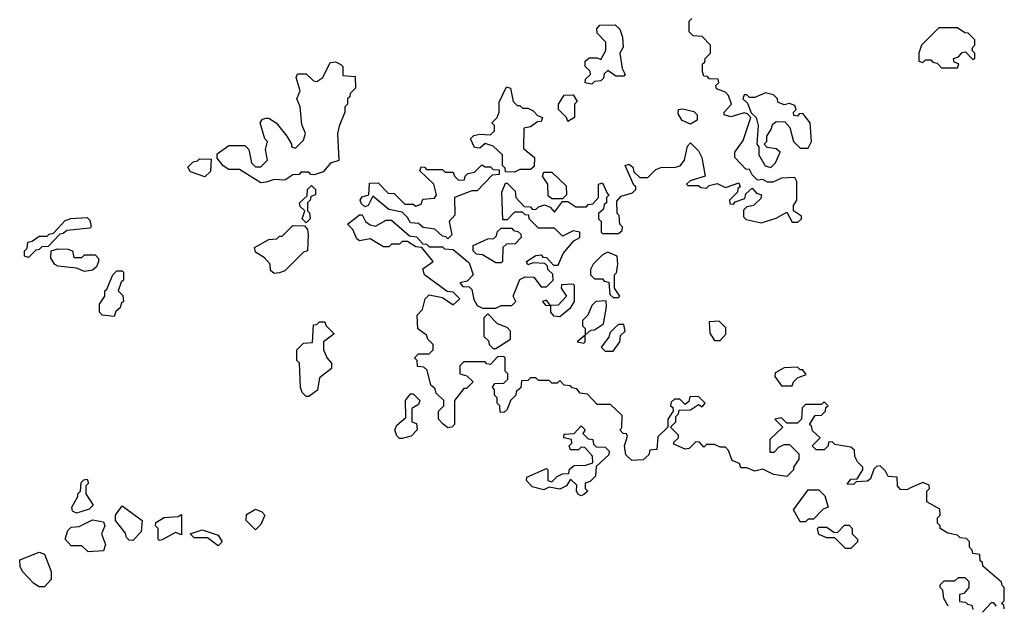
# Model space of a CAD drawing. Extents: x 2769579 to 2883812, y 684207 to 828660.
# Tile 448 of 505: x 2821852 to 2825540, y 815928 to 818121. Entities that reach past the tile are written whole.
import ezdxf

# ---------------------------------------------------------------- set-up
doc = ezdxf.new("R2010")
doc.units = 0

msp = doc.modelspace()

# ---------------------------------------------------------------- linework, layer by layer
at = {"layer": '0CON02XD'}
for points in [[(2823338.3, 817308.3), (2823361.7, 817281.7), (2823375, 817280), (2823385, 817270), (2823435, 817270), (2823443, 817263), (2823475, 817260), (2823535, 817210), (2823550, 817165), (2823528.3, 817141.7), (2823500, 817135), (2823511.7, 817121.7), (2823535, 817120), (2823545, 817110), (2823553, 817073), (2823565, 817050), (2823585, 817040), (2823635, 817040), (2823655, 817050), (2823695, 817050), (2823710, 817065), (2823700, 817085), (2823725, 817147.5), (2823745, 817157.5), (2823777, 817157), (2823805, 817120), (2823825, 817120), (2823850, 817145), (2823848.3, 817168.3), (2823830, 817185), (2823828.3, 817198.3), (2823818.3, 817208.3), (2823775, 817210), (2823755, 817202.5), (2823750, 817215), (2823785, 817237.5), (2823805, 817240), (2823811.7, 817231.7), (2823825, 817230), (2823851.7, 817201.7), (2823868.3, 817201.7), (2823887.5, 817245), (2823927, 817293), (2823950, 817305), (2823950, 817325), (2823925, 817330), (2823885, 817310), (2823855, 817340), (2823795, 817340), (2823760, 817375), (2823758.3, 817388.3), (2823745, 817390), (2823735, 817400), (2823705, 817400), (2823678.3, 817371.7), (2823661.7, 817371.7), (2823657.5, 817475), (2823671.7, 817508.3), (2823678.3, 817508.3), (2823708.3, 817478.3), (2823710, 817455), (2823741.7, 817421.7), (2823765, 817420), (2823771.7, 817411.7), (2823785, 817410), (2823795, 817420), (2823817.5, 817427.5), (2823838.3, 817418.3), (2823855, 817400), (2823885, 817440), (2823905, 817440), (2823935, 817420), (2823975, 817420), (2823981.7, 817428.3), (2823998.3, 817431.7), (2824020, 817455), (2824020, 817505), (2824035, 817510), (2824051.7, 817471.7), (2824060, 817465), (2824050, 817455), (2824050, 817435), (2824041.7, 817428.3), (2824038.3, 817411.7), (2824020, 817395), (2824020, 817375), (2824030, 817365), (2824030, 817325), (2824035, 817320), (2824095, 817320), (2824108.3, 817331.7), (2824110, 817345), (2824100, 817355), (2824097, 817387), (2824090, 817395), (2824088.3, 817441.7), (2824105, 817460), (2824147, 817473), (2824160, 817485), (2824160, 817495), (2824151.7, 817501.7), (2824120, 817575), (2824135, 817580), (2824148.3, 817568.3), (2824151.7, 817551.7), (2824175, 817530), (2824205, 817530), (2824235, 817560), (2824253, 817567), (2824308.3, 817568.3), (2824326.1, 817573.9), (2824342.5, 817595), (2824353, 817647), (2824365, 817660), (2824395, 817630), (2824407.5, 817605), (2824420, 817535), (2824363, 817517), (2824350, 817505), (2824355, 817500), (2824395, 817500), (2824403, 817493), (2824425, 817490), (2824435, 817500), (2824465, 817507.5), (2824495, 817492.5), (2824545, 817510), (2824550, 817495), (2824541.7, 817488.3), (2824540, 817475), (2824510, 817445), (2824511.7, 817431.7), (2824525, 817430), (2824531.7, 817438.3), (2824568.3, 817451.7), (2824571.7, 817468.3), (2824595, 817490), (2824611.7, 817471.7), (2824630, 817465), (2824628.3, 817451.7), (2824600, 817425), (2824575, 817420), (2824563, 817407), (2824563, 817383), (2824573, 817373), (2824629.3, 817360.7), (2824685, 817377.5), (2824725, 817400), (2824745, 817362.5), (2824767, 817363), (2824780, 817375), (2824780, 817385), (2824750, 817405), (2824750, 817425), (2824762.5, 817445), (2824762.5, 817515), (2824755, 817530), (2824705, 817527.5), (2824673, 817513), (2824653, 817513), (2824635, 817522.5), (2824615, 817520), (2824595, 817540), (2824585, 817560), (2824571.7, 817561.7), (2824530, 817605), (2824530, 817625), (2824561.7, 817668.3), (2824590, 817755), (2824578.3, 817768.3), (2824565, 817772.5), (2824515, 817757.5), (2824490, 817765), (2824490, 817775), (2824517.5, 817805), (2824507, 817837), (2824495, 817850), (2824461.7, 817861.7), (2824460, 817875), (2824470, 817885), (2824468.3, 817898.3), (2824435, 817900), (2824428.3, 817908.3), (2824415, 817910), (2824410, 817925), (2824410, 817955), (2824418.3, 817961.7), (2824420, 817975), (2824440, 817995), (2824440, 818025), (2824408.3, 818058.3), (2824375, 818060), (2824360, 818075), (2824360, 818115), (2824370, 818125)], [(2823995, 817880), (2823970, 817885), (2823971.7, 817898.3), (2823990, 817915), (2823988.3, 817928.3), (2823970, 817945), (2823970, 817965), (2823985, 817977.5), (2824015, 817977.5), (2824028.3, 817971.7), (2824047.5, 818005), (2824047, 818037), (2824015, 818070), (2824013, 818087), (2824025, 818100), (2824081.7, 818101.7), (2824100, 818085), (2824110, 818055), (2824111.7, 818018.3), (2824100, 817995), (2824108.3, 817938.3), (2824120, 817915), (2824115, 817910), (2824085, 817910), (2824055, 817930), (2824041.7, 817918.3), (2824038.3, 817901.7), (2824028.3, 817891.7), (2824005, 817890), (2823995, 817880)], [(2825365, 817940), (2825370, 817955), (2825351.7, 817961.7), (2825350, 817975), (2825368.3, 817981.7), (2825381.7, 817998.3), (2825395, 818000), (2825421.7, 817971.7), (2825430, 817975), (2825430, 817995), (2825420, 818005), (2825421.7, 818018.3), (2825430, 818025), (2825430, 818045), (2825405, 818070), (2825391.7, 818071.7), (2825365, 818090), (2825295, 818090), (2825230, 818025), (2825220, 817995), (2825220, 817965), (2825235, 817960), (2825245, 817970), (2825265, 817970), (2825271.7, 817961.7), (2825288.3, 817958.3), (2825305, 817940), (2825365, 817940)], [(2822755, 817510), (2822675, 817560), (2822635, 817560), (2822613.6, 817573.6), (2822591.7, 817601.7), (2822591.7, 817618.3), (2822635, 817650), (2822695, 817650), (2822710, 817635), (2822720, 817585), (2822735, 817570), (2822755, 817570), (2822780, 817595), (2822772.5, 817635), (2822780, 817665), (2822770, 817675), (2822752.5, 817735), (2822761.7, 817748.3), (2822775, 817752.5), (2822785, 817752.5), (2822812.5, 817735), (2822852.5, 817685), (2822870, 817655), (2822870, 817645), (2822885, 817640), (2822915, 817670), (2822922.5, 817695), (2822908.3, 817728.3), (2822902.5, 817795), (2822890, 817825), (2822902.5, 817855), (2822887.5, 817905), (2822891.7, 817918.3), (2822925, 817917.5), (2822951.7, 817891.7), (2822965, 817890), (2822987.5, 817905), (2823015, 817960), (2823035, 817962.5), (2823055, 817952.5), (2823062.5, 817945), (2823061.7, 817911.7), (2823108.3, 817908.3), (2823110, 817865), (2823090, 817845), (2823088.3, 817831.7), (2823080, 817825), (2823080, 817805), (2823070, 817795), (2823070, 817775), (2823048.3, 817721.7), (2823042.5, 817695), (2823046.7, 817593.3), (2823016.4, 817583.6), (2822988.3, 817551.7), (2822955, 817540), (2822941.7, 817541.7), (2822935, 817550), (2822905, 817550), (2822898.3, 817541.7), (2822875, 817540), (2822845, 817520), (2822805, 817522.5), (2822775, 817512.5), (2822755, 817510)], [(2823705, 817550), (2823671.7, 817551.7), (2823670, 817565), (2823660, 817575), (2823660, 817615), (2823625, 817647.5), (2823595, 817657.5), (2823575, 817640), (2823555, 817642.5), (2823540, 817675), (2823553, 817687), (2823575, 817692.5), (2823615, 817690), (2823630, 817705), (2823630, 817725), (2823620, 817735), (2823640, 817755), (2823647.5, 817775), (2823648.3, 817811.7), (2823675, 817870), (2823690, 817865), (2823700, 817815), (2823715, 817800), (2823725, 817800), (2823735, 817790), (2823755, 817790), (2823775, 817780), (2823791.7, 817761.7), (2823810, 817755), (2823805, 817740), (2823791.7, 817738.3), (2823765, 817720), (2823740, 817715), (2823738.3, 817638.3), (2823780, 817605), (2823778.3, 817571.7), (2823765, 817560), (2823725, 817560), (2823705, 817550)], [(2823905, 817740), (2823900, 817755), (2823870, 817785), (2823870, 817805), (2823891.7, 817838.3), (2823925, 817840), (2823940, 817815), (2823930, 817805), (2823930, 817755), (2823905, 817740)], [(2824665, 817567.5), (2824682.5, 817585), (2824700, 817625), (2824685, 817637.5), (2824651.7, 817641.7), (2824640, 817655), (2824650, 817665), (2824650, 817685), (2824668.3, 817711.7), (2824671.7, 817728.3), (2824685, 817740), (2824718.3, 817738.3), (2824737, 817717), (2824750, 817665), (2824775, 817640), (2824805, 817640), (2824817.5, 817665), (2824812.5, 817735), (2824785, 817770), (2824771.7, 817768.3), (2824765, 817760), (2824751.7, 817761.7), (2824750, 817775), (2824760, 817785), (2824755, 817800), (2824735, 817807.5), (2824715, 817802.5), (2824691.7, 817811.7), (2824690, 817825), (2824675, 817840), (2824645, 817847.5), (2824605, 817830), (2824585, 817830), (2824575, 817840), (2824565, 817840), (2824560, 817825), (2824578.3, 817808.3), (2824591.7, 817771.7), (2824610, 817755), (2824617.5, 817725), (2824612.5, 817655), (2824620, 817645), (2824620, 817615), (2824643.6, 817573.6), (2824665, 817567.5)], [(2824365, 817730), (2824333.6, 817743.6), (2824318.3, 817768.3), (2824320, 817785), (2824335, 817787.5), (2824377, 817777), (2824390, 817765), (2824390, 817745), (2824365, 817730)], [(2822545, 817532.5), (2822491.7, 817551.7), (2822481.7, 817568.3), (2822501.7, 817588.3), (2822518.3, 817591.7), (2822525, 817600), (2822568.3, 817598.3), (2822567, 817553), (2822545, 817532.5)], [(2823455, 817300), (2823448.3, 817308.3), (2823435, 817310), (2823407, 817337), (2823363, 817343), (2823345, 817357.5), (2823315, 817360), (2823305, 817380), (2823285, 817400), (2823235, 817410), (2823175, 817460), (2823157.5, 817425), (2823145, 817420), (2823131.7, 817431.7), (2823127.5, 817445), (2823135, 817457.5), (2823160, 817465), (2823161.7, 817508.3), (2823195, 817510), (2823231.7, 817471.7), (2823255, 817470), (2823295, 817430), (2823325, 817430), (2823335, 817422.5), (2823355, 817430), (2823361.7, 817448.3), (2823405, 817452.5), (2823412.5, 817465), (2823402.5, 817505), (2823350, 817555), (2823355, 817570), (2823368.3, 817568.3), (2823375, 817560), (2823435, 817560), (2823445, 817550), (2823475, 817550), (2823480, 817535), (2823495, 817520), (2823518.3, 817521.7), (2823520, 817535), (2823530, 817545), (2823555, 817550), (2823583, 817577), (2823595, 817570), (2823615, 817570), (2823625, 817560), (2823648.3, 817558.3), (2823648.3, 817541.7), (2823621.7, 817538.3), (2823565, 817480), (2823545, 817480), (2823480, 817455), (2823481.7, 817388.3), (2823460, 817365), (2823470, 817315), (2823455, 817300)], [(2823885, 817450), (2823845, 817450), (2823831.7, 817461.7), (2823830, 817505), (2823810, 817535), (2823815, 817550), (2823845, 817550), (2823898.3, 817498.3), (2823900, 817465), (2823885, 817450)], [(2822925, 817360), (2822910, 817375), (2822920, 817405), (2822901.7, 817421.7), (2822900, 817435), (2822928.3, 817461.7), (2822930, 817485), (2822945, 817500), (2822960, 817485), (2822960, 817465), (2822941.7, 817458.3), (2822940, 817445), (2822930, 817435), (2822930, 817405), (2822937, 817397), (2822940, 817375), (2822925, 817360)], [(2821885, 817230), (2821870, 817235), (2821870, 817255), (2821880, 817265), (2821881.7, 817288.3), (2821898.3, 817291.7), (2821925, 817310), (2821955, 817310), (2821961.7, 817318.3), (2821978.3, 817321.7), (2822021.7, 817368.3), (2822043, 817377), (2822105, 817380), (2822115, 817370), (2822120, 817345), (2822115, 817340), (2822028.3, 817331.7), (2822015, 817320), (2822001.7, 817318.3), (2821958.3, 817271.7), (2821935, 817270), (2821925, 817260), (2821911.7, 817258.3), (2821885, 817230)], [(2825540, 815915), (2825538.3, 815928.3), (2825530, 815935), (2825540, 815945), (2825540, 815995), (2825531.7, 816001.7), (2825530, 816015), (2825460, 816075), (2825458.3, 816088.3), (2825450, 816095), (2825448.3, 816118.3), (2825421.7, 816121.7), (2825420, 816135), (2825410, 816145), (2825410, 816165), (2825398.3, 816178.3), (2825375, 816180), (2825365, 816190), (2825328.3, 816198.3), (2825300, 816215), (2825300, 816225), (2825290, 816235), (2825290, 816255), (2825300, 816265), (2825298.3, 816288.3), (2825250, 816315), (2825250, 816355), (2825260, 816365), (2825258.3, 816378.3), (2825235, 816387.5), (2825188.3, 816368.3), (2825175, 816360), (2825151.7, 816361.7), (2825140, 816375), (2825138.3, 816408.3), (2825105, 816410), (2825095, 816430), (2825075, 816450), (2825061.7, 816448.3), (2825051.7, 816438.3), (2825038.3, 816401.7), (2825027, 816393), (2824985, 816390), (2824975, 816380), (2824951.7, 816381.7), (2824965, 816400), (2824988.3, 816401.7), (2825010, 816435), (2825010, 816445), (2824990, 816465), (2824980, 816485), (2824978.3, 816508.3), (2824965, 816520), (2824905, 816530), (2824895, 816540), (2824881.7, 816538.3), (2824880, 816525), (2824865, 816510), (2824835, 816510), (2824820, 816525), (2824850, 816555), (2824821.7, 816581.7), (2824818.3, 816598.3), (2824810, 816605), (2824831.7, 816638.3), (2824855, 816640), (2824870, 816655), (2824871.7, 816668.3), (2824880, 816675), (2824865, 816690), (2824855, 816680), (2824795, 816680), (2824783, 816667), (2824780, 816625), (2824765, 816610), (2824725, 816610), (2824705, 816630), (2824680, 816625), (2824710, 816595), (2824661.7, 816548.3), (2824661.7, 816501.7), (2824678.3, 816501.7), (2824695, 816520), (2824715, 816530), (2824735, 816530), (2824770, 816495), (2824770, 816475), (2824750, 816445), (2824750, 816435), (2824725, 816410), (2824675, 816417.5), (2824635, 816437.5), (2824605, 816430), (2824575, 816443.3), (2824553.3, 816443.3), (2824548.3, 816458.3), (2824520.7, 816470.7), (2824507, 816507), (2824495, 816520), (2824475, 816520), (2824455, 816530), (2824425, 816530), (2824415, 816520), (2824398.3, 816538.3), (2824385, 816540), (2824360, 816515), (2824345, 816512.5), (2824301.7, 816531.7), (2824301.7, 816538.3), (2824320, 816555), (2824320, 816565), (2824290, 816595), (2824310, 816615), (2824310, 816635), (2824320, 816645), (2824321.7, 816658.3), (2824365, 816660), (2824395, 816680), (2824408.3, 816671.7), (2824420, 816685), (2824395, 816710), (2824361.7, 816708.3), (2824358.3, 816691.7), (2824345, 816680), (2824325, 816700), (2824305, 816700), (2824291.7, 816688.3), (2824290, 816675), (2824298.3, 816668.3), (2824300, 816655), (2824280, 816625), (2824280, 816595), (2824241.7, 816558.3), (2824238.3, 816511.7), (2824211.7, 816508.3), (2824208.3, 816491.7), (2824187, 816473), (2824145, 816470), (2824121.7, 816491.7), (2824117.5, 816525), (2824128.3, 816561.7), (2824125, 816570), (2824111.7, 816571.7), (2824100, 816585), (2824107.5, 816592.5), (2824108.3, 816638.3), (2824065, 816680), (2824015, 816680), (2823978.3, 816718.3), (2823951.7, 816721.7), (2823938.3, 816738.3), (2823921.7, 816741.7), (2823915, 816750), (2823891.7, 816751.7), (2823875, 816770), (2823865, 816760), (2823845, 816760), (2823835, 816770), (2823795, 816770), (2823785, 816780), (2823765, 816780), (2823755, 816770), (2823731.7, 816768.3), (2823728.3, 816741.7), (2823711.7, 816728.3), (2823710, 816715), (2823690, 816695), (2823678.3, 816661.7), (2823665, 816650), (2823651.7, 816651.7), (2823650, 816675), (2823640, 816685), (2823640, 816705), (2823630, 816715), (2823630, 816735), (2823622.5, 816745), (2823631.7, 816758.3), (2823665, 816760), (2823680, 816775), (2823680, 816795), (2823670, 816805), (2823670, 816855), (2823665, 816860), (2823641.7, 816858.3), (2823615, 816830), (2823601.7, 816831.7), (2823595, 816840), (2823515, 816840), (2823500, 816825), (2823500, 816795), (2823527, 816787), (2823550, 816765), (2823525, 816740), (2823515, 816740), (2823480, 816695), (2823480, 816605), (2823470, 816595), (2823455, 816592.5), (2823437, 816607), (2823420, 816625), (2823420, 816655), (2823440, 816675), (2823440, 816695), (2823411.7, 816721.7), (2823408.3, 816738.3), (2823391.7, 816751.7), (2823378.3, 816808.3), (2823365, 816820), (2823341.7, 816821.7), (2823340, 816845), (2823330, 816855), (2823345, 816870), (2823385, 816870), (2823400, 816885), (2823400, 816905), (2823380, 816925), (2823375, 816940), (2823343, 816963), (2823340, 817015), (2823360, 817035), (2823370, 817075), (2823385, 817090), (2823435, 817080), (2823475, 817052.5), (2823500, 817075), (2823475, 817100), (2823453, 817103), (2823367.5, 817165), (2823361.7, 817188.3), (2823400, 817215), (2823358.3, 817268.3), (2823335, 817270), (2823305, 817290), (2823285, 817290), (2823275, 817280), (2823245, 817280), (2823235, 817270), (2823215, 817270), (2823165, 817300), (2823125, 817292.5), (2823115, 817300), (2823100, 817335), (2823080, 817355), (2823125, 817390), (2823135, 817390), (2823147.5, 817365), (2823165, 817352.5), (2823185, 817347.5), (2823225, 817370), (2823245, 817370), (2823311.7, 817311.7), (2823338.3, 817308.3)], [(2822805, 817170), (2822791.7, 817181.7), (2822790, 817205), (2822769.3, 817229.3), (2822735, 817250), (2822731.7, 817268.3), (2822785, 817297.5), (2822815, 817300), (2822825, 817310), (2822835, 817310), (2822875, 817350), (2822918.3, 817348.3), (2822930, 817335), (2822932.5, 817315), (2822930, 817255), (2822915, 817250), (2822845, 817180), (2822825, 817172.5), (2822805, 817170)], [(2823655, 817210), (2823635, 817210), (2823585, 817240), (2823563, 817243), (2823550, 817255), (2823550, 817275), (2823605, 817300), (2823628.3, 817301.7), (2823638.3, 817311.7), (2823641.7, 817328.3), (2823655, 817340), (2823695, 817340), (2823701.7, 817331.7), (2823718.3, 817328.3), (2823728.3, 817318.3), (2823730, 817305), (2823708.3, 817281.7), (2823675, 817280), (2823661.7, 817268.3), (2823660, 817215), (2823655, 817210)], [(2822095, 817177.5), (2822065, 817190), (2821995, 817197.5), (2821983.6, 817203.6), (2821968.3, 817228.3), (2821970, 817255), (2821995, 817262.5), (2822031.7, 817261.7), (2822050, 817255), (2822055, 817230), (2822085, 817230), (2822095, 817240), (2822135, 817240), (2822147, 817227), (2822147.5, 817215), (2822140, 817195), (2822125, 817183.3), (2822095, 817177.5)], [(2824095, 817080), (2824100, 817085), (2824080, 817115), (2824080, 817165), (2824087, 817173), (2824092.5, 817205), (2824090, 817235), (2824055, 817250), (2824035, 817240), (2824000, 817205), (2823990, 817185), (2823990, 817165), (2824005, 817150), (2824035, 817150), (2824041.7, 817141.7), (2824058.3, 817138.3), (2824061.7, 817091.7), (2824075, 817080), (2824095, 817080)], [(2822205, 817010), (2822160, 817015), (2822150, 817025), (2822150, 817055), (2822170, 817085), (2822170, 817105), (2822178.3, 817111.7), (2822200, 817165), (2822215, 817180), (2822235, 817180), (2822240, 817175), (2822240, 817145), (2822231.7, 817138.3), (2822220, 817105), (2822238.3, 817088.3), (2822240, 817065), (2822231.7, 817058.3), (2822228.3, 817041.7), (2822211.7, 817028.3), (2822205, 817010)], [(2823875, 817010), (2823916.4, 817043.6), (2823930, 817065), (2823930, 817125), (2823925, 817130), (2823881.7, 817128.3), (2823880, 817115), (2823900, 817085), (2823868.3, 817051.7), (2823840, 817050), (2823825, 817070), (2823810, 817065), (2823821.7, 817051.7), (2823840, 817050), (2823840, 817025), (2823851.7, 817011.7), (2823875, 817010)], [(2823965, 816910), (2823970, 816915), (2823970, 816940), (2823991.7, 816958.3), (2824005, 816960), (2824038.3, 816981.7), (2824050, 817045), (2824048.3, 817068.3), (2824010, 817065), (2823995, 817050), (2823980, 817015), (2823960, 816995), (2823960, 816975), (2823970, 816965), (2823970, 816940), (2823940, 816915), (2823965, 816910)], [(2823635, 816890), (2823690, 816925), (2823690, 816955), (2823678.3, 816968.3), (2823641.7, 816981.7), (2823605, 817020), (2823590, 817005), (2823590, 816935), (2823608.3, 816918.3), (2823610, 816905), (2823625, 816890), (2823635, 816890)], [(2822935, 816710), (2822925, 816710), (2822910, 816725), (2822903, 816743), (2822900, 816835), (2822890, 816845), (2822890, 816885), (2822915, 816910), (2822948.3, 816911.7), (2822951.7, 816978.3), (2822965, 816980), (2822975, 816990), (2822995, 816990), (2823000, 816975), (2823030, 816945), (2822990, 816915), (2822990, 816885), (2823003, 816853), (2823020, 816835), (2823020, 816815), (2822975, 816780), (2822967, 816733), (2822935, 816710)], [(2824075, 816880), (2824100, 816915), (2824101.7, 816938.3), (2824120, 816955), (2824115, 816980), (2824095, 816980), (2824081.7, 816968.3), (2824061.7, 816948.3), (2824058.3, 816931.7), (2824030, 816895), (2824045, 816880), (2824075, 816880)], [(2824475, 816920), (2824497, 816943), (2824497, 816967), (2824471.7, 816991.7), (2824435, 816990), (2824436.4, 816946.4), (2824455, 816920), (2824475, 816920)], [(2824745, 816750), (2824750, 816765), (2824765, 816780), (2824798.3, 816791.7), (2824785, 816810), (2824775, 816810), (2824765, 816820), (2824715, 816817.5), (2824681.7, 816798.3), (2824680, 816785), (2824705, 816750), (2824745, 816750)], [(2823285, 816552.5), (2823275, 816552.5), (2823265, 816562.5), (2823256.7, 816585), (2823265, 816602.5), (2823298.3, 816631.7), (2823297.5, 816695), (2823315, 816720), (2823325, 816720), (2823350, 816695), (2823345, 816680), (2823320, 816665), (2823320, 816615), (2823338.3, 816608.3), (2823340, 816585), (2823318.3, 816561.7), (2823285, 816552.5)], [(2823955, 816337.5), (2823943.6, 816343.6), (2823937.5, 816355), (2823938.3, 816378.3), (2823915, 816400), (2823900, 816375), (2823875, 816362.5), (2823835, 816370), (2823815, 816360), (2823771.7, 816371.7), (2823750, 816395), (2823751.7, 816408.3), (2823825, 816440), (2823830, 816435), (2823830, 816395), (2823845, 816390), (2823865, 816410), (2823885, 816420), (2823908.3, 816421.7), (2823911.7, 816438.3), (2823928.3, 816451.7), (2823973, 816453), (2823998.3, 816461.7), (2823997, 816487), (2823968.3, 816518.3), (2823955, 816520), (2823945, 816510), (2823915, 816510), (2823910, 816525), (2823920, 816535), (2823918.3, 816548.3), (2823890, 816555), (2823891.7, 816568.3), (2823928.3, 816571.7), (2823955, 816600), (2823970, 816585), (2823961.7, 816571.7), (2823981.7, 816551.7), (2823998.3, 816548.3), (2824001.7, 816531.7), (2824011.7, 816521.7), (2824045, 816520), (2824060, 816505), (2824058.3, 816491.7), (2824011.7, 816448.3), (2824008.3, 816411.7), (2823988.3, 816391.7), (2823970, 816385), (2823970, 816365), (2823980, 816355), (2823965, 816342.5), (2823955, 816337.5)], [(2822065, 816272.5), (2822050, 816280), (2822047.5, 816295), (2822070, 816335), (2822070, 816345), (2822080, 816355), (2822081.7, 816388.3), (2822091.7, 816398.3), (2822105, 816400), (2822110, 816385), (2822100, 816375), (2822100, 816345), (2822127, 816303), (2822111.7, 816288.3), (2822065, 816272.5)], [(2824795, 816240), (2824775, 816240), (2824750, 816285), (2824805, 816360), (2824845, 816360), (2824868.3, 816338.3), (2824880, 816295), (2824861.7, 816288.3), (2824825, 816250), (2824805, 816250), (2824795, 816240)], [(2822275, 816170), (2822261.7, 816171.7), (2822251.7, 816181.7), (2822248.3, 816198.3), (2822210, 816245), (2822210, 816265), (2822235, 816300), (2822310, 816245), (2822307, 816203), (2822275, 816170)], [(2822375, 816170), (2822370, 816175), (2822370, 816215), (2822360, 816225), (2822361.7, 816238.3), (2822393, 816257), (2822445, 816260), (2822458.3, 816268.3), (2822458.3, 816191.7), (2822435, 816200), (2822385, 816172.5), (2822375, 816170)], [(2822735, 816210), (2822700, 816245), (2822701.7, 816268.3), (2822735, 816287.5), (2822758.3, 816278.3), (2822770, 816265), (2822755, 816230), (2822735, 816210)], [(2822108.3, 816128.3), (2822085, 816150), (2822045, 816150), (2822022.5, 816175), (2822031.7, 816208.3), (2822045, 816220), (2822075, 816222.5), (2822125, 816247.5), (2822165, 816240), (2822170, 816225), (2822157.5, 816195), (2822172.5, 816155), (2822165, 816132.5), (2822108.3, 816128.3)], [(2822595, 816150), (2822555, 816180), (2822505, 816180), (2822490, 816195), (2822535, 816210), (2822595, 816190), (2822610, 816165), (2822595, 816150)], [(2824965, 816140), (2824945, 816140), (2824905, 816180), (2824875, 816180), (2824845, 816192.5), (2824840, 816215), (2824845, 816220), (2824875, 816220), (2824901.7, 816201.7), (2824915, 816200), (2824941.7, 816228.3), (2824958.3, 816228.3), (2824970, 816215), (2824970, 816195), (2824990, 816175), (2824990, 816165), (2824965, 816140)], [(2821945, 815997.5), (2821925, 815997.5), (2821905, 816010), (2821862.5, 816055), (2821853.6, 816073.6), (2821851.7, 816098.3), (2821925, 816127.5), (2821945, 816120), (2821970, 816055), (2821970, 816025), (2821945, 815997.5)], [(2825330, 815925), (2825313, 815953), (2825310, 815985), (2825300, 815995), (2825300, 816005), (2825315, 816020), (2825355, 816020), (2825368.3, 816031.7), (2825391.7, 816031.7), (2825407, 816017), (2825407.5, 815995), (2825388.3, 815971.7), (2825371.7, 815968.3), (2825371.7, 815941.7), (2825395, 815940), (2825401.7, 815931.7), (2825418.3, 815928.3), (2825421.7, 815911.7)], [(2825458.3, 815901.7), (2825491.7, 815938.3), (2825498.3, 815938.3), (2825510, 815925)]]:
    msp.add_lwpolyline(points, dxfattribs=at)

doc.saveas('drawing.dxf')
